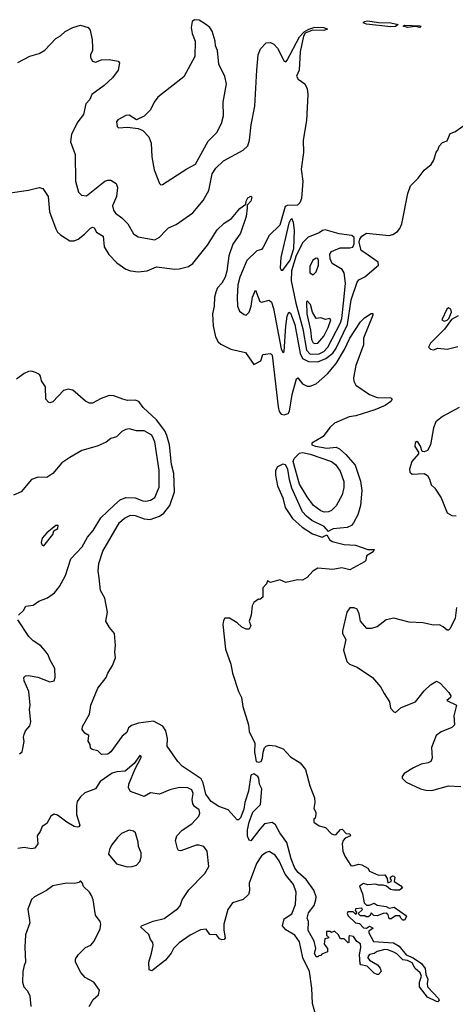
# Model space of a CAD drawing. Extents: x 1603745 to 1745082, y 385868 to 533966.
# Tile 386 of 646: x 1672546 to 1675409, y 458059 to 464527. Entities that reach past the tile are written whole.
import ezdxf

# ---------------------------------------------------------------- set-up
doc = ezdxf.new("R2010")
doc.units = 0

msp = doc.modelspace()

# ---------------------------------------------------------------- linework, layer by layer
at = {"layer": '0CON20XD'}
for points in [[(1672533.3, 464245), (1672612.4, 464287.6), (1672675, 464304), (1672712.7, 464327.3), (1672785, 464404), (1672815, 464421.2), (1672845, 464450), (1672895, 464476), (1672945, 464491.2), (1672997.5, 464475), (1673008.8, 464458.8), (1673022.5, 464395), (1673025.8, 464344.2), (1673025.8, 464325), (1673012, 464295), (1673011.7, 464278.3), (1673024.1, 464254.1), (1673045, 464248), (1673085, 464262.5), (1673134.2, 464264.2), (1673193.3, 464253.3), (1673203.3, 464243.3), (1673194.2, 464195), (1673156.9, 464145), (1673101.2, 464095), (1673021.4, 464035), (1673008.1, 464001.9), (1672980.6, 463975), (1672965, 463903.8), (1672929.2, 463855), (1672887.1, 463775), (1672881.4, 463725), (1672910.7, 463640.7), (1672912.9, 463465), (1672933.2, 463393.2), (1672953.2, 463373.2), (1672985, 463370), (1673105, 463465.6), (1673125, 463473.3), (1673145, 463471.9), (1673179.8, 463449.8), (1673189.1, 463425), (1673183.5, 463365), (1673157.1, 463305), (1673162.7, 463275), (1673175.6, 463255), (1673218.1, 463225), (1673256.7, 463185), (1673295, 463120), (1673325, 463100.8), (1673435, 463081.4), (1673465, 463097.1), (1673507.3, 463142.7), (1673525, 463159.2), (1673575, 463181.4), (1673685, 463257.1), (1673752, 463338), (1673788.6, 463405), (1673810.8, 463515), (1673835, 463551.5), (1673885, 463598.5), (1674015, 463670), (1674045, 463698.6), (1674057.2, 463735), (1674066.4, 463835), (1674092.2, 463957.8), (1674103.6, 464195), (1674114.4, 464295), (1674129.2, 464335), (1674165, 464373.8), (1674195, 464377.1), (1674216, 464365), (1674239.8, 464339.8), (1674285, 464253.3), (1674295, 464250), (1674305, 464260), (1674384.1, 464415), (1674415, 464446.5), (1674446.7, 464465), (1674485, 464476.6), (1674545.6, 464475.6), (1674570, 464465), (1674545, 464456.7), (1674471.1, 464458.9), (1674422.3, 464437.7), (1674410.8, 464419.2), (1674389.6, 464315), (1674382.1, 464195), (1674365.8, 464155), (1674376, 464135), (1674420, 464105), (1674435, 464072.5), (1674439.2, 464035), (1674431.2, 463865), (1674409.6, 463735), (1674411.2, 463655), (1674395.9, 463545), (1674407.8, 463465), (1674398.1, 463351.9), (1674387.3, 463322.7), (1674372.3, 463307.7), (1674303.8, 463306.2), (1674290, 463300), (1674255, 463176), (1674185, 463110), (1674145, 463027.5), (1674135, 463017.5), (1674105, 463008), (1674039.5, 462945), (1673992.7, 462835), (1673980, 462785), (1673974.7, 462705), (1673978.5, 462645), (1673991.4, 462611.4), (1674021.1, 462591.1), (1674035, 462586.9), (1674055, 462605.6), (1674068.3, 462645), (1674076.4, 462705), (1674095, 462750), (1674125, 462675.6), (1674135, 462670.9), (1674185, 462683.3), (1674200.9, 462670.9), (1674215, 462628.6), (1674264.8, 462365)], [(1673473, 463443), (1673485, 463443.3), (1673645, 463547.8), (1673702.6, 463577.4), (1673785, 463728), (1673842.9, 463785), (1673873.3, 463845), (1673886.7, 463895), (1673883.1, 463985), (1673904.4, 464105), (1673894.4, 464154.4), (1673856, 464235), (1673846.2, 464325), (1673833.3, 464355), (1673831.2, 464385), (1673811.7, 464451.7), (1673795.9, 464475.9), (1673768.3, 464498.3), (1673725, 464522.5), (1673695, 464526.7), (1673680, 464515), (1673673.3, 464475), (1673680, 464435), (1673700, 464385), (1673697.5, 464285), (1673625, 464152), (1673535, 464081.4), (1673455, 464018), (1673430, 463985), (1673405, 463933.8), (1673365, 463893.8), (1673315, 463868.8), (1673265, 463898.8), (1673245, 463898), (1673190.6, 463869.4), (1673182, 463855), (1673186.1, 463826.1), (1673195, 463816.7), (1673255, 463820.8), (1673325, 463811.9), (1673355, 463798), (1673395, 463756.2), (1673411.4, 463715), (1673415.8, 463625), (1673430, 463540), (1673465, 463450), (1673473, 463443)], [(1674985, 464478.9), (1674825, 464497.8), (1674804, 464505), (1674812, 464515), (1674835, 464520), (1674905, 464509.2), (1674985, 464506.7), (1675032.5, 464495), (1675015, 464482.5), (1674985, 464478.9)], [(1675175, 464474.6), (1675145, 464481.2), (1675095, 464476.2), (1675066.7, 464485), (1675075, 464490), (1675175, 464485.9), (1675182.5, 464485), (1675175, 464474.6)], [(1674264.8, 462365), (1674275, 462340), (1674285, 462347.5), (1674295.9, 462514.1), (1674305, 462580), (1674315, 462605.8), (1674325, 462598.1), (1674355.1, 462525.1), (1674388.4, 462335), (1674405, 462300.9), (1674445, 462281.7), (1674505, 462279.5), (1674558.6, 462301.4), (1674604, 462336), (1674623.5, 462365), (1674701, 462525), (1674724.2, 462685.8), (1674765, 462802), (1674775, 462817.1), (1674815, 462838.6), (1674904, 462915), (1674900.8, 462935), (1674814.2, 462994.2), (1674790.6, 463010.6), (1674776.8, 463065), (1674781, 463085), (1674795, 463105.3), (1674825, 463124.8), (1674975, 463108.7), (1674999.1, 463115), (1675028.1, 463135), (1675044.2, 463155), (1675056.8, 463185), (1675096.2, 463385), (1675115, 463436.2), (1675165.8, 463485), (1675205, 463538.8), (1675250, 463575), (1675267.5, 463605), (1675283, 463657), (1675295, 463670), (1675303, 463697), (1675325, 463720), (1675355, 463730), (1675375, 463780), (1675405, 463790), (1675465, 463832.5)], [(1672485, 463389.5), (1672605, 463407.3), (1672675, 463425.5), (1672698.8, 463418.8), (1672734.1, 463365), (1672743.2, 463265), (1672785, 463152), (1672795, 463130), (1672815, 463113.1)], [(1672815, 463113.1), (1672875, 463074.6), (1672905, 463073.8), (1672930, 463085), (1672972.4, 463117.6), (1673011.7, 463158.3), (1673025, 463164.2), (1673035, 463158.6), (1673052.1, 463132.1), (1673095.5, 463105.5), (1673101.8, 463035), (1673132.5, 462985), (1673185, 462929.6), (1673245, 462887.3), (1673275, 462876.4), (1673325, 462871.5), (1673385, 462876.5), (1673445, 462903.5), (1673565, 462888.6), (1673595, 462890), (1673655, 462905.8), (1673684.4, 462925.6), (1673780, 463045), (1673845, 463146), (1673889.7, 463190.3), (1673938.3, 463221.7), (1673993.4, 463286.6), (1674032.5, 463315), (1674034, 463335), (1674045, 463356.2), (1674065, 463366.7), (1674071.7, 463361.7), (1674065, 463333.8), (1674040.7, 463309.3), (1674041.4, 463291.4), (1674035.6, 463235), (1673997.5, 463125), (1673947.7, 463052.3), (1673920, 462975), (1673908.2, 462875), (1673897.5, 462835), (1673873.9, 462795), (1673846.8, 462765), (1673835, 462736.2), (1673826.1, 462705), (1673823.5, 462645), (1673813.3, 462595), (1673817.5, 462515), (1673833.8, 462443.8), (1673850.2, 462410.2), (1673868.8, 462395), (1673933.1, 462363.1), (1674030.2, 462340.2), (1674085, 462261.2), (1674130, 462285), (1674145, 462327.5), (1674195, 462333.8), (1674205, 462323.8), (1674245.6, 461984.4), (1674252.2, 461952.2), (1674265, 461936.1), (1674285, 461930.6), (1674309.7, 461940.3), (1674318.3, 461955), (1674337.3, 462065), (1674365, 462167.5), (1674375, 462173.8), (1674404.2, 462134.2), (1674435, 462118.5), (1674455, 462119.2), (1674495, 462135.5), (1674568.7, 462201.3), (1674625, 462268.8), (1674680.2, 462359.8), (1674715, 462434.4), (1674786.9, 462543.1), (1674812.2, 462567.8), (1674856.4, 462596.4), (1674867, 462597), (1674866.4, 462586.4), (1674806.2, 462435), (1674805, 462390), (1674755.6, 462254.4), (1674739.2, 462175), (1674741.5, 462151.5), (1674755, 462126.2), (1674845.8, 462065.8), (1674895, 462044.2), (1674985, 462042), (1674993.8, 462035), (1674985, 462018), (1674946.9, 461993.1), (1674880, 461965), (1674754.7, 461925.3), (1674712, 461918), (1674614.3, 461875.7), (1674585, 461847.9), (1674540.3, 461789.7), (1674466.7, 461745), (1674466.9, 461735), (1674490, 461725), (1674565, 461712), (1674625, 461718.6), (1674646.9, 461706.9), (1674689.6, 461669.6), (1674751, 461601), (1674785.9, 461495), (1674793.8, 461435), (1674785.3, 461334.7), (1674769.2, 461275), (1674739.3, 461220.7), (1674725.6, 461205), (1674698.3, 461191.7), (1674607, 461183), (1674580.4, 461169.6), (1674575, 461163.8), (1674547.3, 461197.3), (1674465, 461237), (1674430.2, 461265), (1674405.2, 461295), (1674335, 461450), (1674318.6, 461505), (1674308.5, 461575), (1674292.2, 461602.2), (1674275, 461607.7), (1674239.4, 461590.6), (1674228, 461565), (1674228.1, 461535), (1674240.5, 461465), (1674274.8, 461385), (1674291.9, 461321.9), (1674339.8, 461249.8), (1674403.2, 461193.2), (1674469.9, 461149.9), (1674535, 461128.1), (1674565, 461142.5), (1674581.6, 461111.6), (1674599.3, 461099.3), (1674678.7, 461078.7), (1674752.5, 461075), (1674835, 461047.5), (1674876.2, 461046.2), (1674868.8, 461031.2), (1674824.2, 461005.8), (1674820, 460975), (1674812.5, 460965), (1674715, 460912), (1674664.1, 460925.9), (1674605, 460915.8), (1674505, 460924), (1674473.3, 460905), (1674435, 460863.8), (1674405, 460846), (1674372.3, 460847.7), (1674295, 460828.8), (1674255, 460846.7), (1674195, 460830), (1674175, 460840), (1674168.3, 460821.7), (1674143.3, 460795), (1674145, 460732.5), (1674125, 460717.5), (1674115, 460720), (1674085, 460697.5), (1674073.6, 460676.4), (1674066.7, 460615), (1674053.8, 460575), (1674066.2, 460545), (1674055, 460522.5), (1674035, 460523.3), (1674006.4, 460536.4), (1673975.8, 460565.8), (1673925.7, 460595.7), (1673894.2, 460595), (1673885, 460580), (1673881.5, 460555), (1673897.8, 460392.2), (1673934.3, 460294.3), (1673944, 460235), (1673984.2, 460114.2), (1674003.8, 460075), (1674012.8, 460015), (1674049.2, 459895), (1674055, 459851.2), (1674091.5, 459775), (1674090.4, 459715), (1674099.2, 459655), (1674115, 459649.2), (1674133.3, 459655), (1674142.7, 459675), (1674145.6, 459715), (1674155.7, 459744.3), (1674165, 459755.8), (1674185, 459760.8), (1674225, 459757.5), (1674277, 459737), (1674325.6, 459685.6), (1674388.8, 459645), (1674425, 459602.5), (1674453.3, 459495), (1674483.8, 459415), (1674486.2, 459385), (1674480, 459345), (1674491.7, 459321.7), (1674492.5, 459305), (1674487.5, 459282.5), (1674480, 459275), (1674480, 459255), (1674515, 459232.5), (1674555, 459220), (1674595, 459180), (1674615, 459172.5), (1674626.4, 459173.6), (1674655, 459207.5), (1674665, 459210), (1674691.7, 459181.7), (1674715, 459180), (1674720, 459165), (1674685, 459150), (1674672.5, 459135), (1674666.4, 459113.6), (1674670, 459065), (1674683, 459033), (1674721.7, 458971.7), (1674735, 458968.8), (1674775, 458979.2), (1674794.4, 458974.4), (1674833, 458953), (1674844.3, 458934.3), (1674905, 458907.1), (1674945, 458908.8), (1674961.4, 458885), (1674965, 458857.5), (1674986.7, 458865), (1674990, 458875), (1674982.7, 458882.7), (1674983.8, 458895), (1674995, 458902.5), (1675005, 458900), (1675011.2, 458895), (1675006, 458865), (1675049.2, 458839.2), (1675061.2, 458825), (1675041.3, 458808.7), (1675005, 458807.9), (1674982.8, 458812.8), (1674956.2, 458836.2), (1674935, 458841.2), (1674905, 458841.2), (1674885, 458848.6), (1674835, 458843.3), (1674805, 458852.5), (1674780, 458835), (1674800, 458785), (1674810, 458725), (1674825, 458710), (1674845, 458710), (1674875, 458722.5), (1674895, 458711.2), (1674955, 458702.5), (1674975, 458690), (1675007, 458697), (1675082.5, 458645), (1675088, 458635), (1675075, 458612.5), (1675065, 458612.5), (1675050, 458625), (1675045, 458640), (1675015, 458640), (1674988.3, 458621.7), (1674975, 458620), (1674967, 458647), (1674955, 458657.5), (1674935, 458656.7), (1674895, 458640), (1674873, 458643), (1674855, 458660), (1674848.3, 458641.7), (1674837, 458633), (1674823, 458633), (1674815, 458640), (1674785, 458640), (1674770, 458655), (1674798.3, 458681.7), (1674795, 458690), (1674753.6, 458686.4), (1674750, 458675), (1674760, 458665), (1674755, 458650), (1674737.5, 458667.5), (1674703, 458667), (1674697.5, 458655), (1674705, 458640), (1674754, 458595), (1674779.5, 458589.5), (1674805, 458562), (1674825, 458560), (1674845, 458572.5), (1674868.3, 458558.3), (1674840.7, 458539.3), (1674840.5, 458529.5), (1674872.2, 458472.2), (1675003.2, 458463.2), (1675040.2, 458440.2), (1675085, 458385.3), (1675132.9, 458365), (1675186.6, 458326.6), (1675211.2, 458295), (1675216, 458255), (1675228.4, 458225), (1675223.4, 458195), (1675227.1, 458175), (1675297.6, 458097.6), (1675302.5, 458085), (1675295, 458075.6), (1675285, 458077.1), (1675225.3, 458105.3), (1675174, 458174), (1675174.1, 458205), (1675187.7, 458245), (1675178.8, 458265), (1675145.2, 458295.2), (1675125, 458332.3), (1675095, 458346.2), (1675065, 458350.8), (1675025, 458390.8), (1675005, 458402.5), (1674965, 458417.8), (1674945, 458418.7), (1674895, 458407.1), (1674875, 458392.9), (1674845, 458385.8), (1674836, 458375), (1674834.4, 458365), (1674845, 458349.2), (1674897.5, 458317.5), (1674915.6, 458295.6), (1674920.8, 458275), (1674905, 458255.8), (1674895, 458254.2), (1674875, 458264.2), (1674829.1, 458309.1), (1674788, 458318), (1674783.3, 458325), (1674780, 458385), (1674788.6, 458431.4), (1674785, 458457.1), (1674761.1, 458471.1), (1674738.8, 458505), (1674715, 458510), (1674710, 458505), (1674710, 458465), (1674705, 458462.5), (1674678.3, 458488.3), (1674655, 458490), (1674638.3, 458518.3), (1674615, 458540), (1674595, 458530), (1674586.7, 458536.7), (1674561.7, 458538.3), (1674562.5, 458512.5), (1674580, 458495), (1674551.7, 458488.3), (1674547.5, 458455), (1674570, 458425), (1674570, 458405), (1674531.7, 458388.3), (1674525, 458380), (1674511.7, 458378.3), (1674505, 458370), (1674495, 458370), (1674484.2, 458395), (1674492.5, 458425), (1674481.4, 458475), (1674441.2, 458545), (1674443.9, 458603.9), (1674436.1, 458626.1), (1674445, 458660), (1674481.7, 458708.3), (1674491.5, 458745), (1674494.5, 458765), (1674479.6, 458809.6), (1674428.3, 458878.3), (1674375.8, 458925), (1674355, 458952.5), (1674330, 459015), (1674301.7, 459121.7), (1674255.9, 459185), (1674227.4, 459237.4), (1674205, 459252.7), (1674155.8, 459244.2), (1674125, 459210), (1674065, 459133.8), (1674055, 459137.5), (1674044.2, 459164.2), (1674044.3, 459205), (1674054.4, 459255), (1674078.3, 459321.7), (1674129.3, 459370.7), (1674136.5, 459473.5), (1674121.1, 459505), (1674118.8, 459545), (1674111.3, 459555), (1674085, 459572.7), (1674065.8, 459565), (1674050.5, 459459.5), (1674025.5, 459385), (1674019.8, 459340.2), (1673996.5, 459283.5), (1673985, 459270), (1673975, 459270), (1673915.8, 459335.8), (1673855, 459359.1), (1673805, 459391.5), (1673770.4, 459440.4), (1673751.6, 459515), (1673739.5, 459539.5), (1673615, 459624.2), (1673586, 459655), (1673516, 459755), (1673518.2, 459805), (1673507.5, 459855), (1673486.5, 459886.5), (1673425, 459919.2), (1673327.5, 459905), (1673280.2, 459889.8), (1673260.8, 459875), (1673250, 459845), (1673219.1, 459820.9), (1673145, 459716.7), (1673125, 459702.5), (1673085, 459700), (1673060, 459725), (1673023, 459733), (1673011.7, 459741.7), (1673010, 459765), (1672997, 459787), (1673000, 459825), (1672975, 459840), (1672956, 459865), (1672958.8, 459885), (1673005.6, 459964.4), (1673014.5, 460025), (1673059.1, 460135), (1673115.6, 460205), (1673124.6, 460235.4), (1673155.4, 460284.6), (1673176, 460335), (1673171.4, 460375), (1673176.7, 460415), (1673169.2, 460495), (1673136.2, 460535), (1673113.3, 460575), (1673123.3, 460635), (1673106.4, 460726.4), (1673078.3, 460778.3), (1673069.2, 460860.8), (1673061.4, 460905), (1673065.6, 460955), (1673092.1, 461035), (1673202.5, 461225), (1673235, 461251.8), (1673275, 461271.5), (1673305, 461270), (1673365, 461248.9), (1673403.6, 461243.6), (1673465, 461265.2), (1673492.6, 461285), (1673532.4, 461335), (1673563.9, 461425), (1673558.9, 461545), (1673543.8, 461605), (1673530.2, 461735), (1673514.4, 461795), (1673500.2, 461825), (1673445, 461898), (1673358.5, 461978.5), (1673329.7, 462019.7), (1673305, 462026.8), (1673255, 462025.4), (1673223.9, 462033.9)], [(1674265, 462881.2), (1674275, 462882.5), (1674322.8, 462947.2), (1674346.8, 463023.2), (1674351.8, 463145), (1674345.5, 463195.5), (1674335, 463220), (1674325, 463213.1), (1674315, 463191.1), (1674262.5, 462965), (1674257.4, 462897.4), (1674265, 462881.2)], [(1674455, 462329.6), (1674515, 462331.7), (1674545, 462347), (1674572.1, 462375), (1674653.5, 462535), (1674662.6, 462565), (1674677.2, 462685), (1674687.4, 462795), (1674679.5, 462865), (1674664.9, 462884.9), (1674598.9, 462925), (1674585.5, 462955), (1674585, 462987.5), (1674595.9, 463004.1), (1674651.5, 463028.5), (1674715, 463027.5), (1674735, 463033.2), (1674745.2, 463054.8), (1674743.7, 463095), (1674729.6, 463109.6), (1674645, 463121), (1674554.6, 463145.4), (1674537, 463143), (1674513.4, 463126.6), (1674442.4, 463097.6), (1674407.5, 463062.5), (1674363.3, 462976.7), (1674333, 462877), (1674331.1, 462811.1), (1674361.1, 462665), (1674407.5, 462495), (1674430.1, 462355), (1674455, 462329.6)], [(1674475, 462851.4), (1674495, 462870), (1674509.8, 462915), (1674510.6, 462945), (1674505, 462957.1), (1674495, 462960), (1674472.8, 462947.2), (1674452, 462905), (1674453.3, 462865), (1674475, 462851.4)], [(1674485, 462398.7), (1674505, 462401.8), (1674545, 462448.9), (1674574.3, 462505), (1674591.2, 462555), (1674585, 462563.3), (1674555, 462556.7), (1674525, 462568.8), (1674495, 462563.3), (1674471.1, 462605), (1674456.4, 462656.4), (1674435, 462680), (1674430.5, 462669.5), (1674432.4, 462595), (1674457, 462487), (1674463.8, 462425), (1674475, 462404), (1674485, 462398.7)], [(1675335, 462547.5), (1675355, 462552.5), (1675367, 462563), (1675383.8, 462605), (1675380, 462625), (1675365, 462633.3), (1675353.8, 462625), (1675320, 462555), (1675335, 462547.5)], [(1675428.3, 462581.7), (1675383.3, 462556.7), (1675336.7, 462493.3), (1675245, 462402.5), (1675233.3, 462375), (1675245, 462362.5), (1675265, 462357.5), (1675295, 462370), (1675355, 462363.3), (1675425, 462380)], [(1673223.9, 462033.9), (1673165.2, 462055.2), (1673135, 462057.2), (1673081.5, 462038.5), (1673025, 462008.1), (1673005, 462006.9), (1672980, 462020), (1672895, 462092.5), (1672865, 462098.8), (1672835, 462090), (1672765, 462016.7), (1672745, 462010), (1672735, 462013.3), (1672718.8, 462035), (1672715.8, 462115), (1672690, 462155), (1672684.2, 462184.2), (1672675.6, 462195.6), (1672649.8, 462209.8), (1672625, 462218.1), (1672605, 462216.9), (1672576.3, 462203.7), (1672525, 462166.2)], [(1675435, 461980), (1675325, 461920.8), (1675280, 461885), (1675264.4, 461845.6), (1675246.8, 461733.2), (1675225, 461696.7), (1675205, 461688.8), (1675191.2, 461691.2), (1675180.5, 461725), (1675165, 461749.2), (1675155, 461755.6), (1675145, 461750), (1675143.6, 461723.6), (1675167.5, 461685), (1675167.5, 461675), (1675123.3, 461625), (1675107.5, 461575), (1675110, 461555), (1675125, 461542.5), (1675205, 461546.7), (1675225, 461532.5), (1675239.5, 461509.5), (1675250.8, 461470.8), (1675275, 461450), (1675315.8, 461385), (1675355, 461286.7), (1675385, 461269.2), (1675415, 461267.5)], [(1672538.8, 460615), (1672572.5, 460645), (1672586.2, 460673.8), (1672635, 460682), (1672672.1, 460707.9), (1672730.3, 460729.7), (1672775, 460762), (1672807.4, 460802.6), (1672846.7, 460875), (1672883.6, 460985), (1672957.1, 461065), (1672991.6, 461128.4), (1673028.5, 461171.5), (1673079.4, 461255), (1673168.9, 461341.1), (1673207.7, 461372.3), (1673245, 461388.8), (1673305, 461386.9), (1673355, 461365.4), (1673375, 461363.8), (1673405, 461370), (1673435, 461388.6), (1673464, 461455), (1673462.4, 461565), (1673434.2, 461754.2), (1673415, 461798.1), (1673364.4, 461825.6), (1673315, 461826.9), (1673265, 461840), (1673245, 461835.8), (1673218.3, 461821.7), (1673183.2, 461786.8), (1673144.5, 461775.5), (1673115, 461752.5), (1673055, 461724.3), (1672955, 461698), (1672875, 461651.2), (1672823.6, 461616.4), (1672763.6, 461546.4), (1672725, 461520), (1672668, 461522), (1672625, 461506.7), (1672556, 461425), (1672505, 461404)], [(1674547.1, 461292.9), (1674525, 461300), (1674477.7, 461335), (1674435, 461391.8), (1674385, 461476.1), (1674342.9, 461625), (1674350.1, 461645), (1674385, 461680.2), (1674405, 461683.2), (1674455, 461672.6), (1674594.8, 461624.8), (1674620.8, 461605), (1674651.9, 461561.9), (1674677.3, 461492.7), (1674676.4, 461453.6), (1674665.4, 461405), (1674625, 461334.3), (1674595, 461303.1), (1674575, 461293.6), (1674547.1, 461292.9)], [(1672705, 461070), (1672763.3, 461145), (1672770.7, 461169.3), (1672797.5, 461185), (1672800, 461205), (1672783.3, 461205), (1672724.3, 461155.7), (1672695, 461120), (1672687, 461093), (1672693.3, 461075), (1672705, 461070)], [(1675416.2, 460665), (1675408.8, 460595), (1675375, 460527.5), (1675365, 460517.5), (1675355, 460517.5), (1675329.7, 460539.7), (1675305, 460551.4), (1675265, 460549.4), (1675195, 460565.7), (1675105, 460570), (1675005, 460596), (1674955, 460584), (1674895, 460538), (1674855, 460526.7), (1674828.3, 460528.3), (1674786.4, 460576.4), (1674778, 460625), (1674763.9, 460653.9), (1674745, 460663.3), (1674716.4, 460663.6), (1674696.7, 460635), (1674668.3, 460511.7), (1674668, 460495), (1674690, 460455), (1674673.8, 460385), (1674695, 460310), (1674714.1, 460294.1), (1674765, 460273.8), (1674863.8, 460205), (1674918, 460145), (1674941.4, 460101.4), (1674976.2, 460045), (1674983.8, 460005), (1675005, 459980), (1675015, 459976.7), (1675052.1, 460007.9), (1675147.5, 460045), (1675205, 460117.5), (1675245, 460157.5), (1675285, 460182.5), (1675309.3, 460169.3), (1675366.4, 460106.4), (1675380, 460085), (1675377.5, 460075), (1675352.5, 460055), (1675416.7, 460025), (1675400, 459955), (1675402.5, 459895), (1675385, 459877.5), (1675315, 459850), (1675283.8, 459825), (1675253.3, 459745), (1675257.5, 459675), (1675247.5, 459655), (1675230, 459645), (1675185, 459636.2), (1675135, 459613.3), (1675073.8, 459575), (1675060, 459555), (1675060, 459545), (1675085, 459517.5), (1675180, 459475), (1675215, 459466.2), (1675255, 459463.3), (1675365, 459493.8), (1675445, 459490)], [(1672545, 459704), (1672562.3, 459717.7), (1672575.8, 459785), (1672570.8, 459815), (1672575, 459832.5), (1672584, 459855), (1672612.1, 459887.9), (1672620.6, 459915), (1672610.6, 459995), (1672614.3, 460025), (1672606.9, 460115), (1672576.2, 460185), (1672574.4, 460205.6), (1672585, 460216), (1672605, 460220), (1672665, 460207.5), (1672745, 460176.7), (1672772.5, 460185), (1672780, 460205), (1672777.5, 460265), (1672743.8, 460325), (1672733.8, 460355), (1672715, 460380), (1672685, 460414), (1672635, 460446), (1672606, 460475), (1672534.2, 460585)], [(1674492.7, 457985), (1674469.5, 458065), (1674466.1, 458165), (1674451.6, 458275), (1674408, 458365), (1674385, 458470), (1674355, 458514.4), (1674295, 458549.2), (1674274.2, 458575), (1674285, 458620), (1674335, 458654.3), (1674358.8, 458715), (1674363.4, 458795), (1674345.5, 458845.5), (1674291, 458915), (1674251.6, 459001.6), (1674225, 459039.4), (1674185, 459062.5), (1674165, 459057.1), (1674135, 459034.2), (1674101.5, 458985), (1674054.6, 458855.4), (1674057.5, 458805), (1674049.5, 458780.5), (1674015, 458748.6), (1673945, 458726.4), (1673915, 458681.1), (1673888.2, 458585), (1673886.9, 458546.9), (1673896.7, 458495), (1673890, 458485), (1673875, 458482.5), (1673860, 458490), (1673840, 458515), (1673795, 458518), (1673772.6, 458552.6), (1673735, 458548.5), (1673667.2, 458512.8), (1673595, 458463.3), (1673557.1, 458425), (1673542.5, 458395), (1673505, 458348.8), (1673415, 458279.2), (1673396.7, 458285), (1673394.2, 458335), (1673413.5, 458395), (1673424.3, 458445), (1673420.8, 458465), (1673406.2, 458485), (1673395, 458518.8), (1673343.3, 458565), (1673347.5, 458575), (1673422.5, 458605), (1673495, 458622.5), (1673585, 458687.5), (1673600, 458705), (1673614.4, 458745), (1673657.9, 458812.1), (1673762.4, 458917.6), (1673790, 458965), (1673778.5, 459065), (1673757.1, 459095), (1673725, 459104.5), (1673705, 459103.5), (1673605, 459067.1), (1673590.5, 459070.5), (1673582.5, 459082.5), (1673570.5, 459135), (1673579.5, 459165), (1673615, 459202.5), (1673677.8, 459245), (1673724.4, 459295), (1673729.6, 459315), (1673725, 459335.6), (1673695, 459358.7), (1673685.2, 459375), (1673680.4, 459405), (1673687, 459445), (1673677.3, 459467.3), (1673652, 459482), (1673596.3, 459483.7), (1673532.5, 459467.5), (1673465, 459440.3), (1673405, 459449.2), (1673365, 459424.4), (1673275, 459456), (1673262.1, 459482.1), (1673263.6, 459505), (1673304.3, 459605.7), (1673345, 459680), (1673345, 459690), (1673335, 459692.5), (1673299.5, 459640.5), (1673238.7, 459591.3), (1673185, 459586.8), (1673155, 459577.3), (1673075, 459523.2), (1673045, 459475.3), (1672975, 459449), (1672945, 459421.3), (1672925, 459391.5), (1672918.8, 459365), (1672919, 459305), (1672941.9, 459235), (1672935.8, 459225), (1672925, 459222.1), (1672905, 459228.2), (1672855.5, 459255), (1672795, 459302.5), (1672772.7, 459307.3), (1672750.8, 459295), (1672725, 459247.1), (1672695, 459227.1), (1672680.5, 459195), (1672661.5, 459165), (1672665.9, 459114.1), (1672645.5, 459084.5), (1672625, 459081.5), (1672575, 459090), (1672535, 459083.6)], [(1673252.3, 458962.3), (1673285, 458964), (1673315, 458974), (1673335, 458997.5), (1673343.6, 459026.4), (1673343.6, 459053.6), (1673326.2, 459095), (1673326, 459125), (1673308, 459185), (1673295, 459196), (1673265, 459202.5), (1673215, 459180.8), (1673188.1, 459155), (1673150.6, 459105), (1673135.8, 459075), (1673130, 459045), (1673181.7, 458981.7), (1673252.3, 458962.3)], [(1673002, 458045), (1673029.7, 458090.3), (1673065, 458121.2), (1673071.2, 458151.2), (1673033.8, 458205), (1672976.7, 458235), (1672947.7, 458267.7), (1672913.8, 458335), (1672913.8, 458355), (1672930, 458385), (1672978.6, 458431.4), (1673015, 458448.8), (1673035.8, 458474.2), (1673075.8, 458555), (1673080, 458585), (1673075, 458602.5), (1673044, 458645), (1673029.2, 458745), (1673019.2, 458775), (1673005, 458796.7), (1672965, 458832.5), (1672960, 458855), (1672945, 458870), (1672935, 458860), (1672908.3, 458851.7), (1672854.1, 458854.1), (1672765, 458837.1), (1672723.3, 458806.7), (1672643.3, 458765), (1672625, 458746.7), (1672600, 458685), (1672612.9, 458595), (1672584.2, 458515), (1672580, 458435), (1672584, 458335), (1672575, 458313.3), (1672566.1, 458273.9), (1672564.2, 458204.2), (1672573.8, 458175), (1672598.8, 458148.8), (1672613.3, 458115), (1672620, 458045)]]:
    msp.add_lwpolyline(points, dxfattribs=at)

doc.saveas('drawing.dxf')
